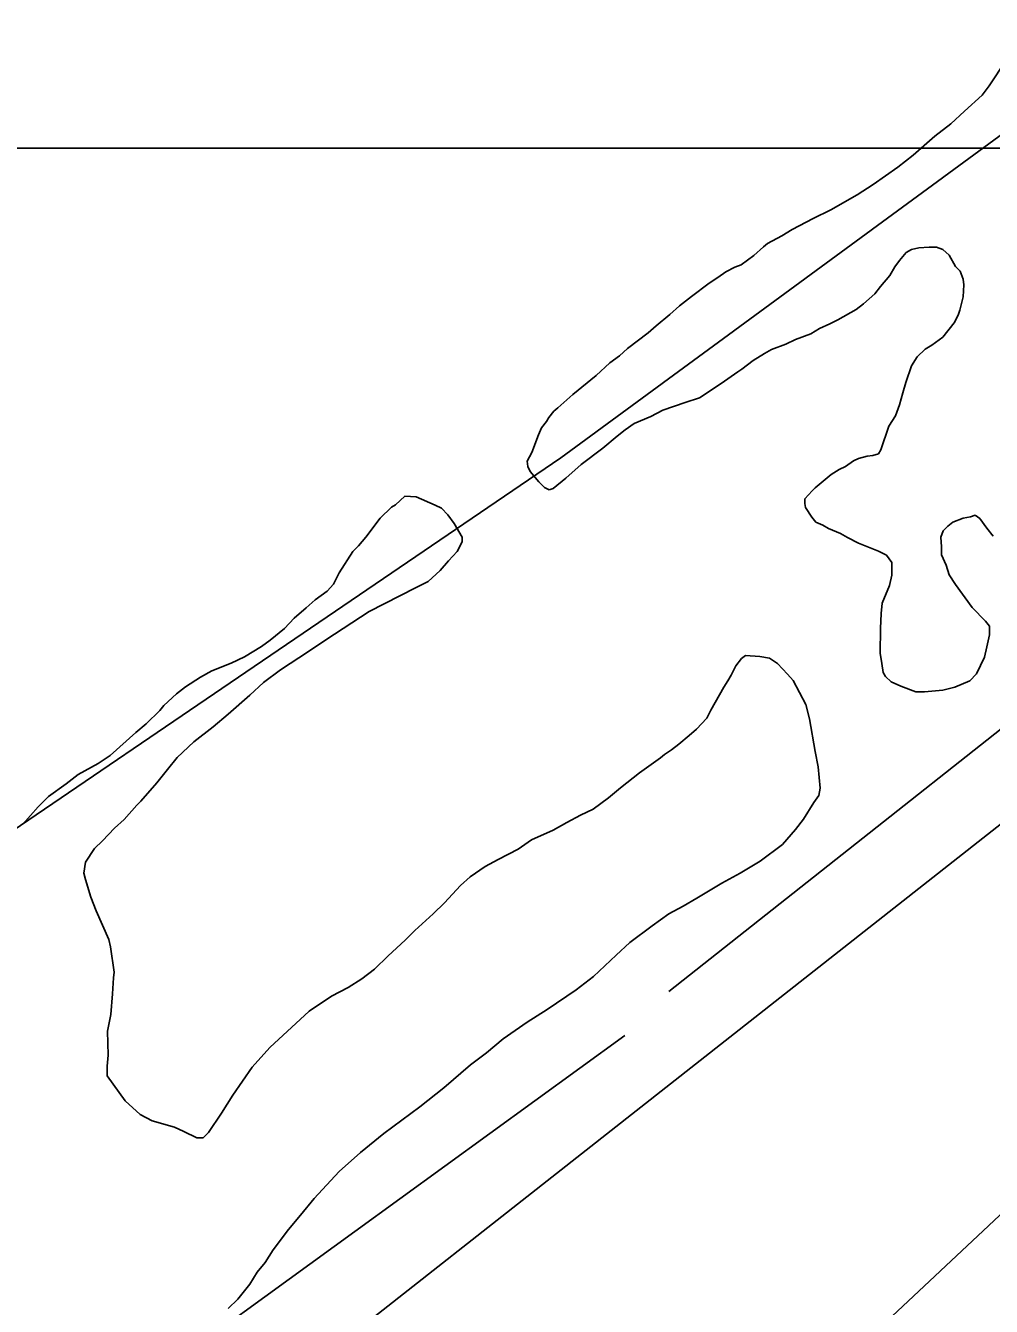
# Model space of a CAD drawing. Extents: x 3279314 to 3317160, y 734079 to 759431.
# Drawn here: x 3283925 to 3284405, y 751004 to 751641 of the extents above; entities that cross this region are included whole.
import ezdxf

# ---------------------------------------------------------------- set-up
doc = ezdxf.new("R2010")
doc.units = 0
for name, color, linetype in [('V-GRID-MAJR', 7, 'Continuous'), ('V-ROAD-CNTR', 7, 'Continuous'), ('V-SITE-VEGE', 7, 'Continuous'), ('V-TOPO-SHOR', 7, 'Continuous')]:
    doc.layers.add(name, color=color, linetype=linetype)

msp = doc.modelspace()

# ---------------------------------------------------------------- linework, layer by layer
at = {"layer": 'V-GRID-MAJR'}
msp.add_spline([(3283456.11, 751579.51), (3286078.89, 751579.8), (3291324.45, 751580.94), (3296570, 751582.85), (3301815.56, 751585.52), (3307061.11, 751588.95), (3312306.67, 751593.15), (3314929.45, 751595.53)], degree=3, dxfattribs=at)
at = {"layer": 'V-ROAD-CNTR'}
msp.add_lwpolyline([(3283454.13, 750496.5), (3283987.03, 750911.04), (3284588.44, 751383.79)], dxfattribs=at)
at = {"layer": 'V-SITE-VEGE'}
for p, q in [((3284404.31, 751610.68), (3284412.71, 751623.31)), ((3284400.71, 751605.96), (3284404.31, 751610.68)), ((3284391.93, 751598.09), (3284400.71, 751605.96)), ((3284385.15, 751591.8), (3284391.93, 751598.09)), ((3284377.18, 751585.51), (3284385.15, 751591.8)), ((3284366.42, 751576.07), (3284377.18, 751585.51)), ((3284358.85, 751570.18), (3284366.42, 751576.07)), ((3284346.5, 751561.55), (3284358.85, 751570.18)), ((3284338.54, 751556.45), (3284346.5, 751561.55)), ((3284325.41, 751549.01), (3284338.54, 751556.45)), ((3284316.67, 751544.71), (3284325.41, 751549.01)), ((3284306.32, 751539.24), (3284316.67, 751544.71)), ((3284293.99, 751532.19), (3284301.15, 751536.1)), ((3284301.15, 751536.1), (3284306.32, 751539.24)), ((3284287.21, 751526.29), (3284292, 751530.62)), ((3284292, 751530.62), (3284293.99, 751532.19)), ((3284362.92, 751527.75), (3284359.72, 751523.81)), ((3284365.7, 751529.32), (3284362.92, 751527.75)), ((3284369.27, 751530.08), (3284365.7, 751529.32)), ((3284374.43, 751530.44), (3284369.27, 751530.08)), ((3284377.99, 751530.42), (3284374.43, 751530.44)), ((3284381.15, 751529.21), (3284377.99, 751530.42)), ((3284384.3, 751526.41), (3284381.15, 751529.21)), ((3284277.66, 751520.41), (3284280.84, 751521.58)), ((3284280.84, 751521.58), (3284287.21, 751526.29)), ((3284357.32, 751520.65), (3284354.91, 751516.31)), ((3284359.72, 751523.81), (3284357.32, 751520.65)), ((3284387.44, 751520.84), (3284384.3, 751526.41)), ((3284389.8, 751518.45), (3284387.44, 751520.84)), ((3284264.92, 751512.57), (3284269.3, 751515.32)), ((3284269.3, 751515.32), (3284273.28, 751518.06)), ((3284273.28, 751518.06), (3284277.66, 751520.41)), ((3284354.91, 751516.31), (3284350.12, 751510.8)), ((3284391.35, 751514.48), (3284389.8, 751518.45)), ((3284391.73, 751511.7), (3284391.35, 751514.48)), ((3284256.16, 751505.9), (3284264.92, 751512.57)), ((3284350.12, 751510.8), (3284347.32, 751507.25)), ((3284391.29, 751505.75), (3284391.73, 751511.7)), ((3284250.18, 751501.18), (3284256.16, 751505.9)), ((3284341.73, 751502.14), (3284338.15, 751499.39)), ((3284347.32, 751507.25), (3284341.73, 751502.14)), ((3284389.66, 751499.03), (3284390.88, 751503.78)), ((3284390.88, 751503.78), (3284391.29, 751505.75)), ((3284238.62, 751491.36), (3284245.4, 751496.86)), ((3284245.4, 751496.86), (3284250.18, 751501.18)), ((3284338.15, 751499.39), (3284329, 751494.3)), ((3284386.85, 751492.71), (3284388.85, 751496.66)), ((3284388.85, 751496.66), (3284389.66, 751499.03)), ((3284234.63, 751487.82), (3284238.62, 751491.36)), ((3284319.85, 751490), (3284315.48, 751487.26)), ((3284325.02, 751492.34), (3284319.85, 751490)), ((3284329, 751494.3), (3284325.02, 751492.34)), ((3284381.25, 751485.61), (3284386.85, 751492.71)), ((3284224.28, 751479.96), (3284234.63, 751487.82)), ((3284307.93, 751484.54), (3284303.15, 751482.19)), ((3284315.48, 751487.26), (3284307.93, 751484.54)), ((3284375.67, 751481.69), (3284381.25, 751485.61)), ((3284215.51, 751472.89), (3284220.29, 751476.42)), ((3284220.29, 751476.42), (3284224.28, 751479.96)), ((3284292.42, 751477.51), (3284286.85, 751473.98)), ((3284296, 751479.47), (3284292.42, 751477.51)), ((3284303.15, 751482.19), (3284296, 751479.47)), ((3284368.5, 751475.8), (3284372.49, 751479.73)), ((3284372.49, 751479.73), (3284375.67, 751481.69)), ((3284208.73, 751466.6), (3284215.51, 751472.89)), ((3284281.27, 751469.66), (3284279.28, 751468.49)), ((3284286.85, 751473.98), (3284281.27, 751469.66)), ((3284362.86, 751463.16), (3284365.7, 751471.45)), ((3284365.7, 751471.45), (3284368.5, 751475.8)), ((3284197.17, 751457.16), (3284208.73, 751466.6)), ((3284279.28, 751468.49), (3284270.92, 751462.6)), ((3284189.6, 751450.48), (3284197.17, 751457.16)), ((3284270.92, 751462.6), (3284260.17, 751455.54)), ((3284359.62, 751452.08), (3284361.24, 751458.01)), ((3284361.24, 751458.01), (3284362.86, 751463.16)), ((3284187.6, 751448.91), (3284189.6, 751450.48)), ((3284253.02, 751453.21), (3284241.9, 751449.32)), ((3284260.17, 751455.54), (3284253.02, 751453.21)), ((3284357.6, 751446.55), (3284359.62, 751452.08)), ((3284184, 751443.78), (3284185.2, 751445.75)), ((3284185.2, 751445.75), (3284187.6, 751448.91)), ((3284235.93, 751446.19), (3284227.59, 751442.68)), ((3284241.9, 751449.32), (3284235.93, 751446.19)), ((3284354.39, 751441.42), (3284357.6, 751446.55)), ((3284179.99, 751437.07), (3284181.6, 751440.63)), ((3284181.6, 751440.63), (3284184, 751443.78)), ((3284223.21, 751439.55), (3284219.22, 751436.4)), ((3284227.59, 751442.68), (3284223.21, 751439.55)), ((3284350.35, 751429.56), (3284354.39, 751441.42)), ((3284176.76, 751428.38), (3284179.99, 751437.07)), ((3284219.22, 751436.4), (3284212.05, 751430.51)), ((3284174.35, 751424.03), (3284176.76, 751428.38)), ((3284212.05, 751430.51), (3284201.29, 751422.26)), ((3284336.83, 751424.1), (3284339.22, 751425.27)), ((3284339.22, 751425.27), (3284343.59, 751426.43)), ((3284343.59, 751426.43), (3284346.37, 751426.81)), ((3284346.37, 751426.81), (3284349.14, 751427.58)), ((3284349.14, 751427.58), (3284350.35, 751429.56)), ((3284174.73, 751421.26), (3284174.35, 751424.03)), ((3284175.9, 751418.87), (3284174.73, 751421.26)), ((3284180.23, 751413.69), (3284175.9, 751418.87)), ((3284201.29, 751422.26), (3284193.71, 751415.58)), ((3284325.69, 751417.44), (3284329.67, 751419.79)), ((3284329.67, 751419.79), (3284332.85, 751421.35)), ((3284332.85, 751421.35), (3284336.83, 751424.1)), ((3284182.98, 751410.89), (3284180.23, 751413.69)), ((3284193.71, 751415.58), (3284187.34, 751410.47)), ((3284317.72, 751410.76), (3284325.69, 751417.44)), ((3284108.81, 751402.29), (3284113.6, 751406.62)), ((3284113.6, 751406.62), (3284119.15, 751406.18)), ((3284119.15, 751406.18), (3284128.63, 751402.15)), ((3284185.35, 751409.69), (3284182.98, 751410.89)), ((3284187.34, 751410.47), (3284185.35, 751409.69)), ((3284312.53, 751405.25), (3284316.12, 751409.18)), ((3284316.12, 751409.18), (3284317.72, 751410.76)), ((3284101.24, 751395.61), (3284106.83, 751401.12)), ((3284106.83, 751401.12), (3284108.81, 751402.29)), ((3284128.63, 751402.15), (3284131.79, 751400.55)), ((3284131.79, 751400.55), (3284134.94, 751397.36)), ((3284312.52, 751402.87), (3284312.53, 751405.25)), ((3284312.9, 751400.88), (3284312.52, 751402.87)), ((3284316.03, 751396.1), (3284312.9, 751400.88)), ((3284094.04, 751386.15), (3284101.24, 751395.61)), ((3284134.94, 751397.36), (3284138.08, 751392.97)), ((3284318, 751393.71), (3284316.03, 751396.1)), ((3284321.56, 751392.11), (3284318, 751393.71)), ((3284386.16, 751393.64), (3284383.77, 751391.68)), ((3284391.33, 751395.59), (3284386.16, 751393.64)), ((3284394.9, 751396.35), (3284391.33, 751395.59)), ((3284397.28, 751397.13), (3284394.9, 751396.35)), ((3284399.65, 751395.53), (3284397.28, 751397.13)), ((3284403.18, 751390.75), (3284399.65, 751395.53)), ((3284138.08, 751392.97), (3284141.99, 751386.21)), ((3284324.32, 751390.5), (3284321.56, 751392.11)), ((3284330.24, 751388.08), (3284324.32, 751390.5)), ((3284333.8, 751386.08), (3284330.24, 751388.08)), ((3284381.38, 751389.31), (3284380.17, 751386.15)), ((3284383.77, 751391.68), (3284381.38, 751389.31)), ((3284406.33, 751386.76), (3284403.18, 751390.75)), ((3284087.65, 751379.06), (3284090.45, 751381.81)), ((3284090.45, 751381.81), (3284094.04, 751386.15)), ((3284141.98, 751383.83), (3284139.57, 751379.09)), ((3284141.99, 751386.21), (3284141.98, 751383.83)), ((3284339.33, 751383.26), (3284333.8, 751386.08)), ((3284349.21, 751379.23), (3284339.33, 751383.26)), ((3284380.17, 751386.15), (3284380.53, 751381.4)), ((3284380.53, 751381.4), (3284380.5, 751377.43)), ((3284080.84, 751368.4), (3284087.65, 751379.06)), ((3284135.18, 751374.37), (3284131.18, 751369.64)), ((3284139.57, 751379.09), (3284135.18, 751374.37)), ((3284353.16, 751377.22), (3284349.21, 751379.23)), ((3284355.91, 751373.64), (3284353.16, 751377.22)), ((3284380.5, 751377.43), (3284382.84, 751372.27)), ((3284078.03, 751362.88), (3284080.84, 751368.4)), ((3284131.18, 751369.64), (3284125.2, 751364.13)), ((3284355.86, 751367.3), (3284355.91, 751373.64)), ((3284382.84, 751372.27), (3284384.4, 751367.5)), ((3284074.83, 751359.33), (3284078.03, 751362.88)), ((3284125.2, 751364.13), (3284118.83, 751361.01)), ((3284351.01, 751353.46), (3284354.64, 751362.16)), ((3284354.64, 751362.16), (3284355.86, 751367.3)), ((3284384.4, 751367.5), (3284387.53, 751362.72)), ((3284387.53, 751362.72), (3284395.78, 751351.17)), ((3284064.47, 751351.08), (3284068.86, 751355.01)), ((3284068.86, 751355.01), (3284074.83, 751359.33)), ((3284118.83, 751361.01), (3284095.77, 751349.28)), ((3284058.49, 751345.97), (3284064.47, 751351.08)), ((3284095.77, 751349.28), (3284074.27, 751335.16)), ((3284350.58, 751348.31), (3284351.01, 751353.46)), ((3284395.78, 751351.17), (3284402.47, 751344.39)), ((3284053.7, 751340.85), (3284058.49, 751345.97)), ((3284350.13, 751340.79), (3284350.58, 751348.31)), ((3284402.47, 751344.39), (3284404.43, 751342)), ((3284046.53, 751334.96), (3284053.7, 751340.85)), ((3284350.04, 751328.5), (3284350.13, 751340.79)), ((3284404.4, 751337.64), (3284403.17, 751331.7)), ((3284404.43, 751342), (3284404.4, 751337.64)), ((3284033.79, 751326.72), (3284042.15, 751331.82)), ((3284042.15, 751331.82), (3284046.53, 751334.96)), ((3284074.27, 751335.16), (3284065.51, 751329.28)), ((3284403.17, 751331.7), (3284401.95, 751326.56)), ((3284017.5, 751319.7), (3284027.03, 751323.6)), ((3284027.03, 751323.6), (3284033.79, 751326.72)), ((3284065.51, 751329.28), (3284051.58, 751320.26)), ((3284278.27, 751322.26), (3284281.07, 751325.81)), ((3284281.07, 751325.81), (3284283.06, 751327.38)), ((3284283.06, 751327.38), (3284290.2, 751326.93)), ((3284290.2, 751326.93), (3284294.95, 751326.11)), ((3284294.95, 751326.11), (3284298.89, 751323.31)), ((3284298.89, 751323.31), (3284304, 751318.12)), ((3284350.8, 751323.35), (3284350.04, 751328.5)), ((3284351.56, 751318.98), (3284350.8, 751323.35)), ((3284401.95, 751326.56), (3284397.93, 751318.26)), ((3284011.93, 751316.57), (3284017.5, 751319.7)), ((3284051.58, 751320.26), (3284043.21, 751313.97)), ((3284274.26, 751314.76), (3284275.86, 751317.52)), ((3284275.86, 751317.52), (3284278.27, 751322.26)), ((3284304, 751318.12), (3284306.76, 751314.93)), ((3284352.74, 751316.99), (3284351.56, 751318.98)), ((3284355.5, 751314.2), (3284352.74, 751316.99)), ((3284397.93, 751318.26), (3284394.73, 751314.72)), ((3283999.98, 751308.33), (3284004.36, 751311.86)), ((3284004.36, 751311.86), (3284011.93, 751316.57)), ((3284043.21, 751313.97), (3284036.44, 751307.68)), ((3284265.84, 751300.15), (3284272.26, 751311.6)), ((3284272.26, 751311.6), (3284274.26, 751314.76)), ((3284306.76, 751314.93), (3284313.02, 751303)), ((3284360.24, 751312.19), (3284355.5, 751314.2)), ((3284367.75, 751309.36), (3284360.24, 751312.19)), ((3284387.18, 751311.6), (3284381.23, 751310.06)), ((3284394.73, 751314.72), (3284387.18, 751311.6)), ((3283993.6, 751302.43), (3283999.98, 751308.33)), ((3284036.44, 751307.68), (3284025.67, 751298.24)), ((3284372.11, 751309.33), (3284367.75, 751309.36)), ((3284381.23, 751310.06), (3284372.11, 751309.33)), ((3283984.82, 751293.37), (3283991.6, 751300.06)), ((3283991.6, 751300.06), (3283993.6, 751302.43)), ((3284025.67, 751298.24), (3284018.1, 751291.96)), ((3284263.83, 751296.21), (3284265.84, 751300.15)), ((3284313.02, 751303), (3284314.95, 751295.85)), ((3283979.64, 751289.05), (3283984.82, 751293.37)), ((3284018.1, 751291.96), (3284008.53, 751284.49)), ((3284258.64, 751290.69), (3284263.83, 751296.21)), ((3284314.95, 751295.85), (3284317.61, 751279.58)), ((3283966.88, 751277.64), (3283979.64, 751289.05)), ((3284249.87, 751283.22), (3284255.05, 751287.55)), ((3284255.05, 751287.55), (3284258.64, 751290.69)), ((3284008.53, 751284.49), (3284000.16, 751276.62)), ((3284242.7, 751278.12), (3284246.28, 751280.47)), ((3284246.28, 751280.47), (3284249.87, 751283.22)), ((3284317.61, 751279.58), (3284319.14, 751272.05)), ((3283950.96, 751268.24), (3283960.9, 751273.72)), ((3283960.9, 751273.72), (3283966.88, 751277.64)), ((3284000.16, 751276.62), (3283995.36, 751270.71)), ((3284230.35, 751269.09), (3284240.71, 751276.55)), ((3284240.71, 751276.55), (3284242.7, 751278.12)), ((3283944.98, 751263.53), (3283950.96, 751268.24)), ((3283995.36, 751270.71), (3283990.16, 751264.01)), ((3284220.79, 751261.63), (3284230.35, 751269.09)), ((3284319.14, 751272.05), (3284320.26, 751261.34)), ((3283936.22, 751257.25), (3283944.98, 751263.53)), ((3283990.16, 751264.01), (3283982.17, 751254.95)), ((3284214.81, 751256.52), (3284220.79, 751261.63)), ((3284320.26, 751261.34), (3284319.44, 751257.78)), ((3283931.03, 751252.13), (3283936.22, 751257.25)), ((3283982.17, 751254.95), (3283980.18, 751252.98)), ((3284207.24, 751251.02), (3284214.81, 751256.52)), ((3284317.04, 751254.23), (3284311.83, 751245.94)), ((3284319.44, 751257.78), (3284317.04, 751254.23)), ((3283923.44, 751243.47), (3283931.03, 751252.13)), ((3283980.18, 751252.98), (3283973.79, 751245.89)), ((3284194.12, 751244.38), (3284200.88, 751247.9)), ((3284200.88, 751247.9), (3284207.24, 751251.02)), ((3283969, 751241.57), (3283963.02, 751235.27)), ((3283973.79, 751245.89), (3283969, 751241.57)), ((3284176.62, 751235.78), (3284187.35, 751240.46)), ((3284187.35, 751240.46), (3284194.12, 751244.38)), ((3284307.83, 751240.82), (3284301.44, 751233.33)), ((3284311.83, 751245.94), (3284307.83, 751240.82)), ((3283963.02, 751235.27), (3283959.03, 751231.33)), ((3284169.85, 751231.07), (3284176.62, 751235.78)), ((3283959.03, 751231.33), (3283954.62, 751224.63)), ((3284159.91, 751225.98), (3284169.85, 751231.07)), ((3284301.44, 751233.33), (3284290.29, 751225.09)), ((3283954.62, 751224.63), (3283953.79, 751219.08)), ((3284145.98, 751217.36), (3284153.55, 751222.46)), ((3284153.55, 751222.46), (3284159.91, 751225.98)), ((3284290.29, 751225.09), (3284280.34, 751219.21)), ((3283953.79, 751219.08), (3283954.56, 751215.91)), ((3283954.56, 751215.91), (3283957.27, 751207.17)), ((3284141.19, 751213.04), (3284145.98, 751217.36)), ((3284280.34, 751219.21), (3284271.19, 751214.12)), ((3284133.21, 751204.37), (3284141.19, 751213.04)), ((3284271.19, 751214.12), (3284258.85, 751206.68)), ((3283957.27, 751207.17), (3283960, 751200.42)), ((3284127.62, 751198.86), (3284133.21, 751204.37)), ((3284252.08, 751202.76), (3284244.93, 751198.85)), ((3284258.85, 751206.68), (3284252.08, 751202.76)), ((3283960, 751200.42), (3283966.24, 751186.11)), ((3284118.45, 751190.6), (3284127.62, 751198.86)), ((3284244.93, 751198.85), (3284236.56, 751192.96)), ((3284113.66, 751185.88), (3284118.45, 751190.6)), ((3284236.56, 751192.96), (3284225.41, 751184.71)), ((3283966.24, 751186.11), (3283967.01, 751182.54)), ((3284105.29, 751178.01), (3284113.66, 751185.88)), ((3284225.41, 751184.71), (3284218.63, 751178.42)), ((3283967.01, 751182.54), (3283968.9, 751169.84)), ((3284098.5, 751171.32), (3284105.29, 751178.01)), ((3284218.63, 751178.42), (3284207.46, 751167.8)), ((3284092.13, 751166.61), (3284098.5, 751171.32)), ((3283968.49, 751167.07), (3283968.04, 751159.15)), ((3283968.9, 751169.84), (3283968.49, 751167.07)), ((3284085.36, 751162.3), (3284092.13, 751166.61)), ((3284207.46, 751167.8), (3284198.7, 751161.12)), ((3283968.04, 751159.15), (3283967.18, 751148.85)), ((3284065.87, 751150.54), (3284077.01, 751158)), ((3284077.01, 751158), (3284085.36, 751162.3)), ((3284198.7, 751161.12), (3284184.36, 751151.31)), ((3284184.36, 751151.31), (3284174.41, 751145.04)), ((3283967.18, 751148.85), (3283965.53, 751140.54)), ((3284046.32, 751132.45), (3284065.87, 751150.54)), ((3284174.41, 751145.04), (3284162.46, 751136.8)), ((3283965.53, 751140.54), (3283965.85, 751128.65)), ((3284037.54, 751122.6), (3284046.32, 751132.45)), ((3284162.46, 751136.8), (3284154.09, 751129.73)), ((3283965.85, 751128.65), (3283965.41, 751123.1)), ((3284154.09, 751129.73), (3284146.13, 751123.84)), ((3283965.41, 751123.1), (3283965.38, 751118.34)), ((3284027.93, 751108.8), (3284037.54, 751122.6)), ((3284146.13, 751123.84), (3284132.97, 751112.43)), ((3283965.38, 751118.34), (3283974.41, 751106)), ((3284022.32, 751099.72), (3284027.93, 751108.8)), ((3284132.97, 751112.43), (3284121.02, 751103.01)), ((3283974.41, 751106), (3283981.89, 751099.21)), ((3284121.02, 751103.01), (3284103.09, 751089.66)), ((3283981.89, 751099.21), (3283987.81, 751096)), ((3283987.81, 751096), (3283998.89, 751092.75)), ((3284015.91, 751090.26), (3284022.32, 751099.72)), ((3283998.89, 751092.75), (3284003.63, 751090.74)), ((3284003.63, 751090.74), (3284009.95, 751087.52)), ((3284009.95, 751087.52), (3284013.12, 751087.5)), ((3284013.12, 751087.5), (3284015.91, 751090.26)), ((3284103.09, 751089.66), (3284091.53, 751080.22)), ((3284091.53, 751080.22), (3284080.77, 751070.79)), ((3284080.77, 751070.79), (3284068.39, 751057.4)), ((3284068.39, 751057.4), (3284061.6, 751049.12)), ((3284061.6, 751049.12), (3284055.6, 751042.03)), ((3284055.6, 751042.03), (3284048, 751031.78)), ((3284048, 751031.78), (3284044, 751025.47)), ((3284044, 751025.47), (3284040, 751020.74)), ((3284040, 751020.74), (3284036.39, 751014.82)), ((3284036.39, 751014.82), (3284030.4, 751007.33)), ((3284030.4, 751007.33), (3284025.61, 751002.61))]:
    msp.add_line(p, q, dxfattribs=at)
at = {"layer": 'V-TOPO-SHOR'}
for points in [[(3284989.61, 752008.74), (3284571.66, 751704.69), (3284191.14, 751425.72), (3283757.54, 751131.01)], [(3284244.88, 751160.28), (3284506.84, 751367.1), (3284591.01, 751448.54), (3284637.76, 751498.64)], [(3285125.42, 751390.43), (3285087.99, 751362.22), (3284978.68, 751343.22), (3284835.08, 751292.89), (3284666.52, 751223.76), (3284538.59, 751151.59), (3284438.79, 751076.37), (3284345.26, 750988.67), (3284336.03, 750929.29), (3284280.14, 750782.31), (3284258.55, 750660.41), (3284227.52, 750572.85), (3284199.53, 750516.54), (3284162.16, 750463.34), (3284127.89, 750422.64), (3284112.36, 750381.99), (3284073.6, 750312.36)], [(3283499.54, 750568.01), (3283976.65, 750959.68), (3284223.06, 751138.35)]]:
    msp.add_lwpolyline(points, dxfattribs=at)

doc.saveas('drawing.dxf')
